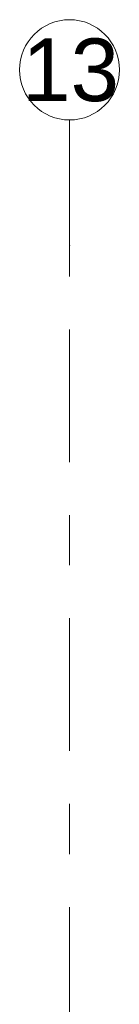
# Model space of a CAD drawing. Header units: metres. Extents: x -3.6 to 84.5, y -11 to 16.8.
# Tile 290 of 361: x 43.63 to 43.83, y 14.841 to 16.805. Entities that reach past the tile are written whole.
import ezdxf

# ---------------------------------------------------------------- set-up
doc = ezdxf.new("R2010")
doc.units = ezdxf.units.M
doc.header["$MEASUREMENT"] = 0
doc.linetypes.add('Strichlinie doppelt', pattern=[0.546806, 0.264583, -0.105833, 0.070556, -0.105833])
doc.layers.add('451 - Universal.Achsen Raster', color=7, linetype='Continuous')
doc.styles.add('ERSTELLTER_STIL_2', font='txt')

msp = doc.modelspace()

# ---------------------------------------------------------------- linework, layer by layer
at = {"layer": '451 - Universal.Achsen Raster', "color": 160, "linetype": 'Strichlinie doppelt', "lineweight": 9, "true_color": 0x3232ff}
for p, q in [((43.73, 16.355), (43.73, 16.605)), ((43.73, -10.585), (43.73, 16.355))]:
    msp.add_line(p, q, dxfattribs=at)
at = {"layer": '451 - Universal.Achsen Raster', "color": 160, "linetype": 'Continuous', "lineweight": 9, "true_color": 0x3232ff}
msp.add_circle((43.73, 16.705), 0.1, dxfattribs=at)
at = {"layer": '451 - Universal.Achsen Raster', "color": 160, "linetype": 'Strichlinie doppelt', "lineweight": 9, "true_color": 0x3232ff}
msp.add_point((43.73, 16.355), dxfattribs=at)
msp.add_point((43.73, 16.355), dxfattribs=at)

# ---------------------------------------------------------------- texts
at = {"layer": '451 - Universal.Achsen Raster', "color": 160, "lineweight": 9, "true_color": 0x3232ff, "insert": (43.6351, 16.7675), "char_height": 0.125, "attachment_point": 1, "style": 'ERSTELLTER_STIL_2'}
msp.add_mtext('\\A1;{\\pql;\\pt0;\\fArial|b0|i0|c0|p38;13}', dxfattribs=at)

doc.saveas('drawing.dxf')
